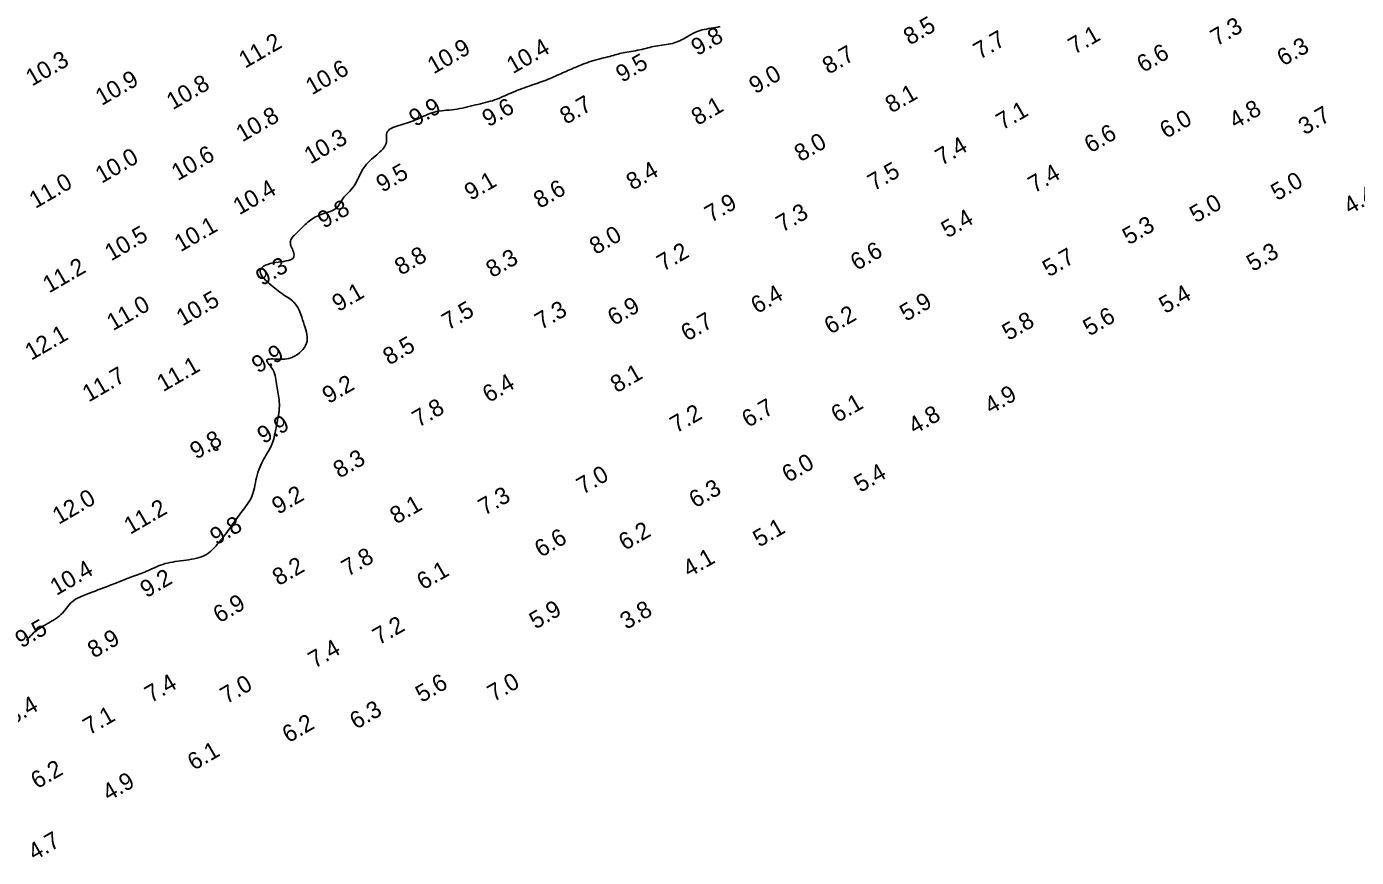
# Model space of a CAD drawing. Extents: x 3024098 to 3056816, y 418252 to 509144.
# Drawn here: x 3028128.6 to 3028519.6, y 419667 to 419911.3 of the extents above; entities that cross this region are included whole.
import ezdxf

# ---------------------------------------------------------------- set-up
doc = ezdxf.new("R2010")
doc.units = 0
doc.layers.add('V-CHAN-CONT-EL10', color=7, linetype='Continuous')
doc.layers.add('V-TOPO-SOUN-0911', color=7, linetype='Continuous')

msp = doc.modelspace()

# ---------------------------------------------------------------- linework, layer by layer
at = {"layer": 'V-CHAN-CONT-EL10'}
msp.add_lwpolyline([(3028332.51, 419911.28), (3028331.87, 419911.13), (3028331.22, 419910.99), (3028330.55, 419910.88), (3028329.89, 419910.77), (3028329.22, 419910.66), (3028328.56, 419910.55), (3028327.91, 419910.43), (3028327.28, 419910.29), (3028326.68, 419910.12), (3028326.11, 419909.93), (3028325.56, 419909.72), (3028325.04, 419909.48), (3028324.54, 419909.23), (3028324.05, 419908.96), (3028323.57, 419908.69), (3028323.09, 419908.41), (3028322.61, 419908.14), (3028322.14, 419907.86), (3028321.65, 419907.6), (3028321.15, 419907.35), (3028320.65, 419907.1), (3028320.13, 419906.88), (3028319.6, 419906.67), (3028319.05, 419906.49), (3028318.48, 419906.33), (3028317.89, 419906.19), (3028317.28, 419906.08), (3028316.66, 419905.98), (3028316.04, 419905.89), (3028315.41, 419905.81), (3028314.78, 419905.72), (3028314.16, 419905.63), (3028313.56, 419905.53), (3028312.96, 419905.42), (3028312.38, 419905.29), (3028311.81, 419905.15), (3028311.24, 419905.01), (3028310.67, 419904.86), (3028310.09, 419904.71), (3028309.5, 419904.57), (3028308.89, 419904.43), (3028308.27, 419904.3), (3028307.63, 419904.18), (3028306.99, 419904.07), (3028306.35, 419903.96), (3028305.73, 419903.85), (3028305.12, 419903.75), (3028304.54, 419903.64), (3028303.98, 419903.53), (3028303.47, 419903.42), (3028302.99, 419903.3), (3028302.52, 419903.18), (3028302.07, 419903.05), (3028301.6, 419902.92), (3028301.13, 419902.78), (3028300.62, 419902.64), (3028300.08, 419902.5), (3028299.49, 419902.35), (3028298.86, 419902.19), (3028298.2, 419902.03), (3028297.52, 419901.86), (3028296.82, 419901.68), (3028296.11, 419901.49), (3028295.42, 419901.3), (3028294.73, 419901.09), (3028294.06, 419900.88), (3028293.41, 419900.65), (3028292.78, 419900.42), (3028292.17, 419900.19), (3028291.58, 419899.95), (3028290.99, 419899.71), (3028290.43, 419899.47), (3028289.87, 419899.23), (3028289.32, 419899), (3028288.79, 419898.77), (3028288.26, 419898.54), (3028287.74, 419898.32), (3028287.22, 419898.09), (3028286.7, 419897.87), (3028286.19, 419897.64), (3028285.68, 419897.41), (3028285.16, 419897.18), (3028284.65, 419896.95), (3028284.12, 419896.71), (3028283.59, 419896.47), (3028283.06, 419896.24), (3028282.51, 419896), (3028281.95, 419895.77), (3028281.38, 419895.55), (3028280.8, 419895.32), (3028280.2, 419895.1), (3028279.59, 419894.89), (3028278.96, 419894.67), (3028278.33, 419894.45), (3028277.68, 419894.23), (3028277.03, 419894.01), (3028276.36, 419893.78), (3028275.69, 419893.54), (3028275.01, 419893.29), (3028274.33, 419893.04), (3028273.65, 419892.79), (3028272.98, 419892.53), (3028272.31, 419892.26), (3028271.66, 419892), (3028271.03, 419891.73), (3028270.41, 419891.46), (3028269.81, 419891.19), (3028269.21, 419890.92), (3028268.63, 419890.66), (3028268.04, 419890.4), (3028267.44, 419890.15), (3028266.83, 419889.92), (3028266.2, 419889.69), (3028265.55, 419889.48), (3028264.88, 419889.29), (3028264.2, 419889.1), (3028263.49, 419888.92), (3028262.78, 419888.75), (3028262.05, 419888.57), (3028261.31, 419888.4), (3028260.56, 419888.22), (3028259.81, 419888.04), (3028259.05, 419887.85), (3028258.29, 419887.67), (3028257.52, 419887.49), (3028256.75, 419887.32), (3028255.98, 419887.17), (3028255.21, 419887.02), (3028254.43, 419886.9), (3028253.65, 419886.81), (3028252.88, 419886.72), (3028252.11, 419886.65), (3028251.35, 419886.57), (3028250.6, 419886.49), (3028249.87, 419886.39), (3028249.16, 419886.27), (3028248.46, 419886.11), (3028247.79, 419885.91), (3028247.15, 419885.69), (3028246.52, 419885.43), (3028245.91, 419885.16), (3028245.31, 419884.88), (3028244.71, 419884.59), (3028244.13, 419884.32), (3028243.54, 419884.05), (3028242.95, 419883.8), (3028242.36, 419883.57), (3028241.77, 419883.36), (3028241.17, 419883.15), (3028240.57, 419882.96), (3028239.96, 419882.77), (3028239.35, 419882.58), (3028238.73, 419882.4), (3028238.1, 419882.21), (3028237.48, 419882.01), (3028236.88, 419881.8), (3028236.32, 419881.57), (3028235.81, 419881.33), (3028235.36, 419881.06), (3028234.99, 419880.76), (3028234.71, 419880.42), (3028234.53, 419880.05), (3028234.44, 419879.65), (3028234.4, 419879.22), (3028234.41, 419878.77), (3028234.43, 419878.31), (3028234.43, 419877.85), (3028234.41, 419877.39), (3028234.33, 419876.93), (3028234.17, 419876.49), (3028233.95, 419876.06), (3028233.66, 419875.64), (3028233.31, 419875.23), (3028232.92, 419874.82), (3028232.49, 419874.41), (3028232.03, 419874), (3028231.55, 419873.58), (3028231.05, 419873.16), (3028230.55, 419872.72), (3028230.04, 419872.27), (3028229.54, 419871.8), (3028229.05, 419871.3), (3028228.58, 419870.78), (3028228.12, 419870.23), (3028227.7, 419869.64), (3028227.32, 419869.02), (3028226.96, 419868.37), (3028226.61, 419867.71), (3028226.28, 419867.03), (3028225.96, 419866.36), (3028225.62, 419865.71), (3028225.27, 419865.08), (3028224.9, 419864.48), (3028224.5, 419863.92), (3028224.08, 419863.41), (3028223.65, 419862.92), (3028223.22, 419862.46), (3028222.79, 419862.03), (3028222.39, 419861.6), (3028222.01, 419861.19), (3028221.67, 419860.78), (3028221.38, 419860.37), (3028221.12, 419859.96), (3028220.89, 419859.55), (3028220.66, 419859.16), (3028220.43, 419858.79), (3028220.18, 419858.43), (3028219.9, 419858.11), (3028219.58, 419857.81), (3028219.21, 419857.55), (3028218.78, 419857.31), (3028218.32, 419857.1), (3028217.83, 419856.92), (3028217.32, 419856.74), (3028216.79, 419856.57), (3028216.27, 419856.4), (3028215.75, 419856.23), (3028215.25, 419856.05), (3028214.76, 419855.85), (3028214.29, 419855.65), (3028213.83, 419855.43), (3028213.38, 419855.19), (3028212.94, 419854.94), (3028212.52, 419854.67), (3028212.11, 419854.38), (3028211.7, 419854.07), (3028211.3, 419853.74), (3028210.9, 419853.39), (3028210.51, 419853.03), (3028210.12, 419852.66), (3028209.73, 419852.28), (3028209.33, 419851.9), (3028208.93, 419851.52), (3028208.52, 419851.13), (3028208.12, 419850.75), (3028207.73, 419850.36), (3028207.36, 419849.99), (3028207.02, 419849.62), (3028206.73, 419849.25), (3028206.49, 419848.9), (3028206.31, 419848.55), (3028206.2, 419848.22), (3028206.15, 419847.89), (3028206.17, 419847.56), (3028206.22, 419847.23), (3028206.32, 419846.9), (3028206.44, 419846.56), (3028206.59, 419846.2), (3028206.75, 419845.82), (3028206.91, 419845.42), (3028207.06, 419845.01), (3028207.17, 419844.6), (3028207.24, 419844.2), (3028207.23, 419843.81), (3028207.14, 419843.45), (3028206.95, 419843.14), (3028206.63, 419842.86), (3028206.18, 419842.65), (3028205.61, 419842.48), (3028204.95, 419842.35), (3028204.21, 419842.24), (3028203.42, 419842.14), (3028202.61, 419842.04), (3028201.79, 419841.92), (3028200.98, 419841.77), (3028200.22, 419841.58), (3028199.51, 419841.36), (3028198.87, 419841.1), (3028198.31, 419840.8), (3028197.86, 419840.46), (3028197.52, 419840.09), (3028197.31, 419839.69), (3028197.25, 419839.25), (3028197.34, 419838.79), (3028197.57, 419838.3), (3028197.92, 419837.79), (3028198.35, 419837.27), (3028198.85, 419836.75), (3028199.4, 419836.24), (3028199.97, 419835.73), (3028200.53, 419835.25), (3028201.08, 419834.79), (3028201.6, 419834.36), (3028202.1, 419833.95), (3028202.59, 419833.57), (3028203.06, 419833.2), (3028203.53, 419832.85), (3028204, 419832.53), (3028204.47, 419832.21), (3028204.94, 419831.91), (3028205.41, 419831.62), (3028205.87, 419831.31), (3028206.33, 419830.99), (3028206.78, 419830.63), (3028207.21, 419830.24), (3028207.61, 419829.79), (3028207.99, 419829.28), (3028208.35, 419828.7), (3028208.67, 419828.05), (3028208.98, 419827.36), (3028209.26, 419826.62), (3028209.52, 419825.87), (3028209.78, 419825.1), (3028210.02, 419824.32), (3028210.25, 419823.56), (3028210.48, 419822.82), (3028210.7, 419822.11), (3028210.89, 419821.41), (3028211.03, 419820.73), (3028211.12, 419820.07), (3028211.14, 419819.42), (3028211.07, 419818.78), (3028210.92, 419818.16), (3028210.66, 419817.54), (3028210.3, 419816.94), (3028209.87, 419816.37), (3028209.37, 419815.83), (3028208.82, 419815.33), (3028208.23, 419814.88), (3028207.61, 419814.49), (3028206.99, 419814.17), (3028206.36, 419813.92), (3028205.74, 419813.73), (3028205.12, 419813.6), (3028204.51, 419813.52), (3028203.91, 419813.48), (3028203.31, 419813.47), (3028202.73, 419813.48), (3028202.15, 419813.49), (3028201.59, 419813.52), (3028201.05, 419813.54), (3028200.56, 419813.54), (3028200.12, 419813.53), (3028199.75, 419813.48), (3028199.47, 419813.4), (3028199.29, 419813.28), (3028199.22, 419813.1), (3028199.27, 419812.87), (3028199.43, 419812.58), (3028199.68, 419812.23), (3028199.98, 419811.84), (3028200.31, 419811.41), (3028200.65, 419810.93), (3028200.98, 419810.42), (3028201.27, 419809.89), (3028201.51, 419809.32), (3028201.69, 419808.73), (3028201.83, 419808.12), (3028201.93, 419807.51), (3028202.02, 419806.88), (3028202.09, 419806.26), (3028202.17, 419805.64), (3028202.25, 419805.03), (3028202.34, 419804.43), (3028202.45, 419803.84), (3028202.56, 419803.26), (3028202.67, 419802.68), (3028202.77, 419802.09), (3028202.86, 419801.5), (3028202.92, 419800.9), (3028202.95, 419800.28), (3028202.95, 419799.64), (3028202.91, 419798.99), (3028202.84, 419798.31), (3028202.75, 419797.62), (3028202.65, 419796.92), (3028202.52, 419796.21), (3028202.39, 419795.48), (3028202.25, 419794.74), (3028202.11, 419794), (3028201.97, 419793.26), (3028201.83, 419792.53), (3028201.68, 419791.8), (3028201.52, 419791.11), (3028201.36, 419790.43), (3028201.19, 419789.8), (3028201, 419789.21), (3028200.81, 419788.66), (3028200.6, 419788.16), (3028200.38, 419787.68), (3028200.14, 419787.22), (3028199.89, 419786.77), (3028199.62, 419786.31), (3028199.34, 419785.84), (3028199.04, 419785.34), (3028198.73, 419784.8), (3028198.41, 419784.23), (3028198.08, 419783.62), (3028197.76, 419782.99), (3028197.45, 419782.32), (3028197.15, 419781.63), (3028196.87, 419780.91), (3028196.62, 419780.17), (3028196.41, 419779.41), (3028196.22, 419778.64), (3028196.06, 419777.87), (3028195.9, 419777.1), (3028195.75, 419776.35), (3028195.6, 419775.63), (3028195.44, 419774.94), (3028195.27, 419774.29), (3028195.07, 419773.7), (3028194.85, 419773.15), (3028194.6, 419772.63), (3028194.34, 419772.14), (3028194.06, 419771.67), (3028193.76, 419771.21), (3028193.44, 419770.75), (3028193.1, 419770.28), (3028192.75, 419769.8), (3028192.38, 419769.3), (3028192, 419768.79), (3028191.61, 419768.27), (3028191.22, 419767.74), (3028190.83, 419767.21), (3028190.44, 419766.67), (3028190.05, 419766.14), (3028189.66, 419765.6), (3028189.28, 419765.08), (3028188.91, 419764.56), (3028188.54, 419764.04), (3028188.18, 419763.54), (3028187.82, 419763.04), (3028187.47, 419762.56), (3028187.12, 419762.09), (3028186.77, 419761.64), (3028186.42, 419761.19), (3028186.08, 419760.76), (3028185.73, 419760.33), (3028185.39, 419759.91), (3028185.04, 419759.49), (3028184.68, 419759.07), (3028184.32, 419758.65), (3028183.96, 419758.23), (3028183.58, 419757.81), (3028183.18, 419757.4), (3028182.75, 419757), (3028182.3, 419756.62), (3028181.81, 419756.26), (3028181.27, 419755.93), (3028180.69, 419755.64), (3028180.05, 419755.38), (3028179.37, 419755.16), (3028178.65, 419754.97), (3028177.89, 419754.81), (3028177.11, 419754.67), (3028176.32, 419754.54), (3028175.51, 419754.42), (3028174.71, 419754.31), (3028173.91, 419754.2), (3028173.12, 419754.09), (3028172.33, 419753.97), (3028171.57, 419753.84), (3028170.82, 419753.7), (3028170.08, 419753.55), (3028169.37, 419753.37), (3028168.69, 419753.17), (3028168.02, 419752.95), (3028167.39, 419752.71), (3028166.77, 419752.45), (3028166.17, 419752.18), (3028165.59, 419751.91), (3028165.02, 419751.64), (3028164.46, 419751.38), (3028163.91, 419751.13), (3028163.37, 419750.9), (3028162.83, 419750.68), (3028162.28, 419750.48), (3028161.73, 419750.27), (3028161.18, 419750.08), (3028160.61, 419749.88), (3028160.02, 419749.67), (3028159.42, 419749.45), (3028158.79, 419749.22), (3028158.14, 419748.97), (3028157.47, 419748.71), (3028156.77, 419748.44), (3028156.05, 419748.15), (3028155.31, 419747.86), (3028154.54, 419747.56), (3028153.75, 419747.25), (3028152.94, 419746.93), (3028152.1, 419746.6), (3028151.26, 419746.28), (3028150.41, 419745.95), (3028149.57, 419745.63), (3028148.73, 419745.31), (3028147.91, 419744.99), (3028147.11, 419744.69), (3028146.34, 419744.4), (3028145.6, 419744.11), (3028144.9, 419743.83), (3028144.23, 419743.53), (3028143.6, 419743.23), (3028143.01, 419742.9), (3028142.47, 419742.55), (3028141.97, 419742.16), (3028141.52, 419741.74), (3028141.1, 419741.29), (3028140.71, 419740.81), (3028140.33, 419740.33), (3028139.95, 419739.83), (3028139.56, 419739.34), (3028139.15, 419738.86), (3028138.7, 419738.4), (3028138.21, 419737.96), (3028137.68, 419737.55), (3028137.11, 419737.17), (3028136.53, 419736.79), (3028135.94, 419736.44), (3028135.34, 419736.1), (3028134.75, 419735.76), (3028134.17, 419735.43), (3028133.61, 419735.1), (3028133.08, 419734.78), (3028132.56, 419734.44), (3028132.06, 419734.1), (3028131.58, 419733.75), (3028131.12, 419733.38), (3028130.67, 419733), (3028130.23, 419732.59), (3028129.8, 419732.16), (3028129.38, 419731.7), (3028128.97, 419731.23), (3028128.57, 419730.74)], dxfattribs=at)
msp.add_lwpolyline([(3028183.98, 419786.83), (3028184.06, 419786.8), (3028184.15, 419786.78), (3028184.23, 419786.76), (3028184.33, 419786.74), (3028184.42, 419786.73), (3028184.5, 419786.73), (3028184.58, 419786.73), (3028184.66, 419786.74), (3028184.72, 419786.76), (3028184.78, 419786.79), (3028184.82, 419786.83), (3028184.85, 419786.87), (3028184.87, 419786.92), (3028184.87, 419786.97), (3028184.86, 419787.02), (3028184.84, 419787.08), (3028184.8, 419787.14), (3028184.75, 419787.2), (3028184.69, 419787.26), (3028184.63, 419787.31), (3028184.57, 419787.36), (3028184.5, 419787.41), (3028184.44, 419787.44), (3028184.39, 419787.47), (3028184.34, 419787.5), (3028184.29, 419787.51), (3028184.25, 419787.52), (3028184.21, 419787.53), (3028184.17, 419787.52), (3028184.12, 419787.52), (3028184.08, 419787.51), (3028184.03, 419787.5), (3028183.98, 419787.48), (3028183.93, 419787.47), (3028183.88, 419787.45), (3028183.83, 419787.43), (3028183.79, 419787.4), (3028183.74, 419787.38), (3028183.71, 419787.35), (3028183.67, 419787.32), (3028183.65, 419787.29), (3028183.62, 419787.26), (3028183.61, 419787.22), (3028183.6, 419787.19), (3028183.6, 419787.15), (3028183.6, 419787.12), (3028183.6, 419787.09), (3028183.62, 419787.06), (3028183.63, 419787.03), (3028183.66, 419787), (3028183.69, 419786.97), (3028183.73, 419786.94), (3028183.78, 419786.91), (3028183.83, 419786.89), (3028183.9, 419786.86)], close=True, dxfattribs=at)

# ---------------------------------------------------------------- texts
at = {"layer": 'V-TOPO-SOUN-0911'}
for s, p in [('8.5', (3028388.27, 419905.65)), ('7.3', (3028478.51, 419905.39)), ('11.2 ', (3028192.85, 419898.86)), ('9.8', (3028325.82, 419902.54)), ('7.7', (3028408.82, 419901.46)), ('7.1', (3028436.69, 419902.91)), ('10.9 ', (3028248.29, 419897.18)), ('10.4 ', (3028271.59, 419897.25)), ('8.7', (3028364.43, 419897.09)), ('6.6', (3028456.89, 419897.59)), ('6.3', (3028498.09, 419899.49)), ('10.3 ', (3028130.21, 419893.61)), ('10.6 ', (3028212.5, 419891.02)), ('9.5', (3028303.69, 419894.7)), ('10.9 ', (3028150.69, 419887.9)), ('9.0', (3028342.86, 419891.32)), ('10.8 ', (3028171.59, 419886.65)), ('8.1', (3028382.92, 419885.69)), ('9.9', (3028242.88, 419881.7)), ('9.6', (3028264.37, 419881.61)), ('8.7', (3028287.23, 419882.36)), ('8.1', (3028325.9, 419882.05)), ('4.8', (3028484.02, 419881.08)), ('10.8 ', (3028192.03, 419877.2)), ('7.1', (3028415.5, 419880.7)), ('6.0', (3028463.63, 419878.19)), ('3.7', (3028504.39, 419879.24)), ('6.6', (3028441.43, 419873.93)), ('10.3 ', (3028212.07, 419870.71)), ('8.0', (3028356.18, 419871.37)), ('7.4', (3028397.63, 419870.25)), ('10.0 ', (3028150.67, 419865.03)), ('10.6 ', (3028173.06, 419865.79)), ('9.5', (3028233.22, 419862.38)), ('8.4', (3028306.76, 419863)), ('7.5', (3028377.74, 419862.81)), ('7.4', (3028424.9, 419862.18)), ('11.0 ', (3028131.22, 419857.65)), ('10.4 ', (3028191.17, 419855.75)), ('9.1', (3028259.17, 419860)), ('8.6', (3028279.49, 419857.63)), ('5.0', (3028496.27, 419859.92)), ('7.9', (3028329.82, 419853.52)), ('4.4', (3028517.68, 419855.92)), ('9.8', (3028216.01, 419851.78)), ('7.3', (3028350.82, 419850.64)), ('5.0', (3028472.39, 419853.39)), ('10.1 ', (3028173.9, 419844.9)), ('5.4', (3028399.37, 419848.96)), ('5.3', (3028452.65, 419846.93)), ('10.5 ', (3028153.43, 419842.2)), ('8.0', (3028295.95, 419844.07)), ('8.8', (3028238.68, 419838)), ('7.2', (3028315.78, 419839.15)), ('6.6', (3028372.67, 419839.39)), ('5.3', (3028489.14, 419839.09)), ('11.2 ', (3028135.2, 419832.78)), ('9.3', (3028197.83, 419834.89)), ('8.3', (3028265.52, 419837.28)), ('5.7', (3028429.16, 419837.51)), ('9.1', (3028220.26, 419827.29)), ('6.4', (3028343.4, 419826.69)), ('5.4', (3028463.38, 419826.72)), ('11.0 ', (3028154.02, 419821.69)), ('10.5 ', (3028174.46, 419823.07)), ('6.9', (3028301.28, 419823.17)), ('5.9', (3028387.17, 419824.45)), ('7.5', (3028252.55, 419821.9)), ('7.3', (3028279.89, 419822.03)), ('6.7', (3028322.83, 419818.61)), ('6.2', (3028364.96, 419820.65)), ('5.8', (3028417.29, 419818.81)), ('5.6', (3028441.07, 419820.13)), ('12.1 ', (3028129.97, 419813.01)), ('8.5', (3028235.22, 419811.59)), ('9.9', (3028196.62, 419809.2)), ('11.7 ', (3028146.85, 419800.73)), ('11.1 ', (3028168.75, 419803.76)), ('8.1', (3028302.11, 419803.44)), ('9.2', (3028217.39, 419800.24)), ('6.4', (3028264.5, 419800.54)), ('4.9', (3028412.1, 419797.19)), ('7.8', (3028243.83, 419793.29)), ('7.2', (3028319.62, 419791.61)), ('6.7', (3028340.75, 419793.25)), ('6.1', (3028366.97, 419794.68)), ('4.8', (3028389.7, 419791.25)), ('9.9', (3028198.26, 419788.46)), ('9.8', (3028178.48, 419783.9)), ('8.3', (3028220.6, 419778.33)), ('6.0', (3028352.54, 419777.08)), ('7.0', (3028292.14, 419773.57)), ('5.4', (3028373.75, 419774.16)), ('9.2', (3028202.56, 419767.7)), ('6.3', (3028325.23, 419769.57)), ('12.0 ', (3028138.04, 419764.77)), ('11.2 ', (3028159.09, 419761.85)), ('8.1', (3028237.28, 419764.86)), ('7.3', (3028263.25, 419767.4)), ('9.8', (3028184.38, 419758.71)), ('6.2', (3028304.52, 419757.1)), ('5.1', (3028344.01, 419758.06)), ('6.6', (3028279.82, 419755.07)), ('7.8', (3028223.06, 419749.45)), ('4.1', (3028323.4, 419749.24)), ('10.4 ', (3028137.37, 419743.87)), ('8.2', (3028202.72, 419746.73)), ('6.1', (3028245.19, 419745.5)), ('9.2', (3028163.84, 419743.19)), ('6.9', (3028185.3, 419735.77)), ('5.9', (3028278.25, 419733.97)), ('3.8', (3028304.95, 419733.87)), ('9.5', (3028127.09, 419728.42)), ('7.2', (3028232.18, 419729.31)), ('8.9', (3028148.39, 419725.44)), ('7.4', (3028213.28, 419722.45)), ('7.4', (3028165.16, 419712.32)), ('7.0', (3028187.38, 419711.99)), ('5.6', (3028244.78, 419712.39)), ('7.0', (3028265.93, 419712.64)), ('8.4', (3028124.41, 419705.82)), ('7.1', (3028147.03, 419702.85)), ('6.3', (3028225.46, 419704.51)), ('6.2', (3028205.61, 419700.54)), ('6.1', (3028177.77, 419692.45)), ('6.2', (3028131.69, 419687.02)), ('4.9', (3028152.75, 419683.44)), ('4.7', (3028130.9, 419665.96))]:
    msp.add_text(s, height=5, rotation=30, dxfattribs=at).set_placement(p)

doc.saveas('drawing.dxf')
